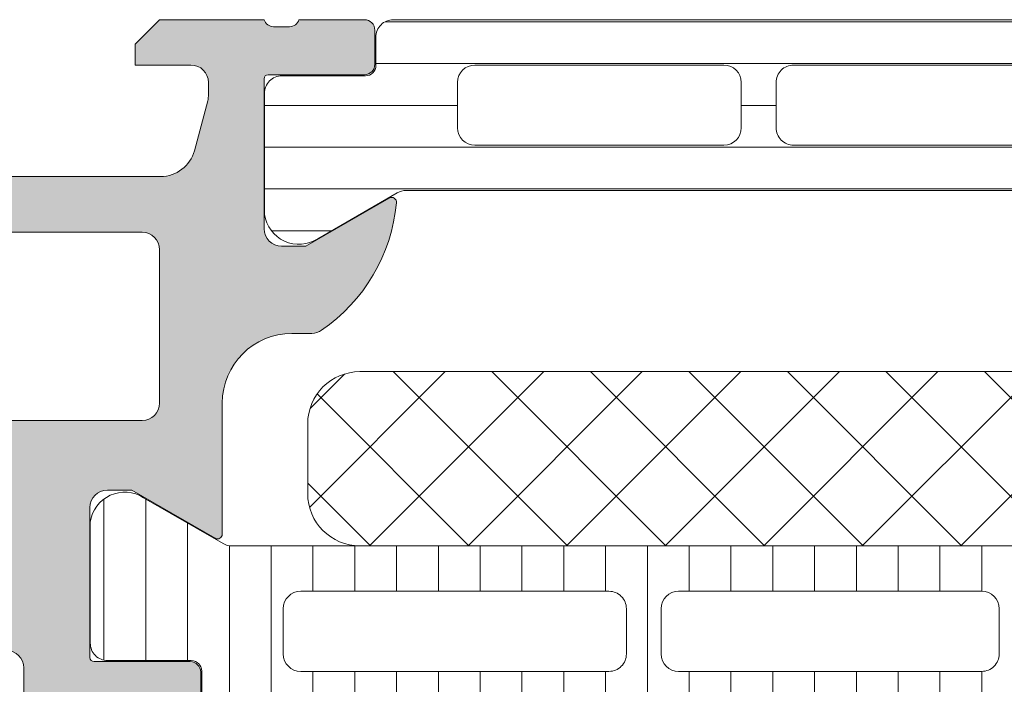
# Model space of a CAD drawing. Header units: millimetres. Extents: x 144573 to 336993, y 74252 to 247042.
# Tile 437 of 656: x 198244 to 198272, y 190641 to 190660. Entities that reach past the tile are written whole.
import ezdxf

# ---------------------------------------------------------------- set-up
doc = ezdxf.new("R2010")
doc.units = ezdxf.units.MM
doc.layers.add('FASÁDA DETAILNÍ', color=255, linetype='Continuous', lineweight=0)
doc.layers.add('NOVA', color=255, linetype='Continuous', lineweight=0)

# ---------------------------------------------------------------- blocks, each defined once
blk = doc.blocks.new('A$C69D17D4D')
at = {"layer": 'FASÁDA DETAILNÍ'}
h = blk.add_hatch(color=256, dxfattribs=at)
edge = h.paths.add_edge_path()
edge.add_arc((-24911.31803591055, 17223.51065356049), 0.5000674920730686, 180.007732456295, 269.9922675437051)
edge.add_line((-24911.31810339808, 17223.01058607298), (-24907.31810339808, 17223.01058607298))
edge.add_arc((-24907.31817088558, 17223.51065356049), 0.5000674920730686, 270.007732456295, 359.992267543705)
edge.add_line((-24906.81810339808, 17223.51058607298), (-24906.81810339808, 17224.81063490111))
edge.add_arc((-24907.31814029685, 17224.81059800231), 0.5000369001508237, 0.004227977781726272, 89.99577202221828)
edge.add_line((-24907.31810339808, 17225.31063490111), (-24907.81810339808, 17225.31063490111))
edge.add_line((-24907.81810339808, 17225.31063490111), (-24907.81810339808, 17224.31063490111))
edge.add_line((-24907.81810339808, 17224.31063490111), (-24909.31810339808, 17224.31063490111))
edge.add_arc((-24909.31814037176, 17225.3105979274), 0.9999630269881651, 179.9978814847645, 270.00211851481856, ccw=False)
edge.add_line((-24910.31810339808, 17225.31063490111), (-24910.31810339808, 17229.3106349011))
edge.add_arc((-24909.31802652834, 17229.3105580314), 1.000076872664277, 90.00440397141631, 179.9955960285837, ccw=False)
edge.add_line((-24909.31810339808, 17230.31063490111), (-24907.81810339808, 17230.31063490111))
edge.add_line((-24907.81810339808, 17230.31063490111), (-24907.81810339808, 17229.31063490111))
edge.add_line((-24907.81810339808, 17229.31063490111), (-24907.31810339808, 17229.31063490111))
edge.add_arc((-24907.31804592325, 17229.81057742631), 0.4999425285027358, 269.9934131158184, 360.0065868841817)
edge.add_line((-24906.81810339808, 17229.81063490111), (-24906.81810339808, 17232.61062269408))
edge.add_arc((-24907.31810339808, 17232.61062269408), 0.5, 0, 90)
edge.add_line((-24907.31810339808, 17233.11062269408), (-24907.51810339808, 17233.11062269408))
edge.add_arc((-24907.51810339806, 17232.61062269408), 0.5, 90, 180)
edge.add_line((-24908.01810339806, 17232.61062269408), (-24908.01810339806, 17232.11062269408))
edge.add_arc((-24908.51813849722, 17232.11065779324), 0.5000351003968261, 270.0040217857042, 359.9959782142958, ccw=False)
edge.add_line((-24908.51810339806, 17231.61062269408), (-24909.31810644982, 17231.61062269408))
edge.add_arc((-24909.31808988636, 17232.11063925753), 0.5000165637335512, 180.0018979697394, 269.9981020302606, ccw=False)
edge.add_line((-24909.81810644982, 17232.11062269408), (-24909.81810644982, 17263.41061659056))
edge.add_line((-24909.81810644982, 17263.41061659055), (-24909.38570981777, 17269.4490742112))
edge.add_arc((-24908.38649013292, 17269.41061815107), 0.9999594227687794, 90, 177.7959971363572, ccw=False)
edge.add_line((-24908.38649013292, 17270.41057757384), (-24901.71803792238, 17270.41057757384))
edge.add_arc((-24901.71803792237, 17269.91057757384), 0.5, -4.16889633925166e-10, 89.99999999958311, ccw=False)
edge.add_line((-24901.21803792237, 17269.91057757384), (-24901.21803792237, 17269.01057757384))
edge.add_arc((-24900.71803792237, 17269.01057757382), 0.5, 180, 270)
edge.add_line((-24900.71803792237, 17268.51057757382), (-24899.31803639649, 17268.51057757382))
edge.add_arc((-24899.0505158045, 17268.43174112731), 0.2788950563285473, 88.83541062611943, 163.580123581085, ccw=False)
edge.add_line((-24899.04484739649, 17268.71057857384), (-24898.59125339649, 17268.71057857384))
edge.add_arc((-24898.58559273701, 17268.43171047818), 0.2789255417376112, 16.424594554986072, 91.16287007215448, ccw=False)
edge.add_line((-24898.3180493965, 17268.51057757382), (-24896.4380383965, 17268.51057757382))
edge.add_arc((-24896.43803839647, 17268.81057757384), 0.3000000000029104, 270.0000000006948, 359.9999999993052)
edge.add_line((-24896.13803839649, 17268.81057757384), (-24896.13803839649, 17269.79055189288))
edge.add_arc((-24896.43803839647, 17269.79055189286), 0.3000000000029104, 6.948027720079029e-10, 89.9999999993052)
edge.add_line((-24896.43803839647, 17270.09055189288), (-24899.19803639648, 17270.09055189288))
edge.add_arc((-24899.1980363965, 17270.21055189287), 0.1199999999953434, 179.999999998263, 270.000000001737, ccw=False)
edge.add_line((-24899.31803639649, 17270.21055189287), (-24899.31803639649, 17274.51057757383))
edge.add_arc((-24898.81803639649, 17274.51057757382), 0.5, 90, 180, ccw=False)
edge.add_line((-24898.81803639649, 17275.01057757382), (-24898.11803639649, 17275.01057757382))
edge.add_line((-24898.11803639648, 17275.01057757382), (-24895.72521607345, 17273.6290821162))
edge.add_arc((-24895.65615618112, 17273.74869735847), 0.1381197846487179, 239.9999999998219, 360)
edge.add_line((-24895.51803639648, 17273.74869735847), (-24895.51803639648, 17277.51057757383))
edge.add_arc((-24893.51803639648, 17277.51057757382), 2, 90, 180, ccw=False)
edge.add_line((-24893.51803639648, 17279.51057757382), (-24892.95004101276, 17279.51057757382))
edge.add_arc((-24892.95004101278, 17280.01057757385), 0.500000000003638, 270, 304.4790717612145)
edge.add_arc((-24895.49751429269, 17283.72007617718), 4.999999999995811, 304.4790717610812, 354.6507719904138)
edge.add_arc((-24890.65616305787, 17283.27245778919), 0.1381197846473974, 352.2975625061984, 479.9999999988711)
edge.add_line((-24890.72522295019, 17283.39207303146), (-24893.11804327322, 17282.01057757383))
edge.add_line((-24893.11804327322, 17282.01057757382), (-24893.81804327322, 17282.01057757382))
edge.add_arc((-24893.81804327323, 17282.51057757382), 0.5, 180, 270, ccw=False)
edge.add_line((-24894.31804327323, 17282.51057757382), (-24894.31804327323, 17286.81060325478))
edge.add_arc((-24894.19804327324, 17286.81060325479), 0.1199999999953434, 90, 180, ccw=False)
edge.add_line((-24894.19804327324, 17286.93060325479), (-24891.43804527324, 17286.93060325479))
edge.add_arc((-24891.43804527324, 17287.23060325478), 0.3000000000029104, 270.0000000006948, 359.9999999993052)
edge.add_line((-24891.13804527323, 17287.23060325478), (-24891.13804527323, 17288.21057757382))
edge.add_arc((-24891.43804527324, 17288.21057757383), 0.3000000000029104, 6.948027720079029e-10, 89.9999999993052)
edge.add_line((-24891.43804527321, 17288.51057757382), (-24893.31805627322, 17288.51057757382))
edge.add_arc((-24893.58559961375, 17288.58944466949), 0.2789255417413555, 268.83712992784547, 343.57540544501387, ccw=False)
edge.add_line((-24893.59126027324, 17288.31057657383), (-24894.04485427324, 17288.31057657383))
edge.add_arc((-24894.05052268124, 17288.58941402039), 0.2788950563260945, 196.419876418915, 271.16458937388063, ccw=False)
edge.add_line((-24894.31804327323, 17288.51057757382), (-24897.31810175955, 17288.51057757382))
edge.add_line((-24897.31810175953, 17288.51057757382), (-24898.0182046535, 17287.81050520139))
edge.add_line((-24898.01820465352, 17287.8105052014), (-24898.01820465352, 17287.21049909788))
edge.add_line((-24898.01820465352, 17287.21049909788), (-24896.41819855, 17287.21049909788))
edge.add_arc((-24896.41820799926, 17286.7104896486), 0.5000094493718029, 0.0010827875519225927, 89.99891721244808, ccw=False)
edge.add_line((-24895.91819855, 17286.71049909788), (-24895.91819855, 17286.31507101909))
edge.add_arc((-24896.41819854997, 17286.31507101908), 0.499999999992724, 344.99999999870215, 359.99999999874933, ccw=False)
edge.add_line((-24895.93523563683, 17286.18566149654), (-24896.3194444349, 17284.75177474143))
edge.add_arc((-24897.2853702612, 17285.01059378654), 0.9999999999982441, 270, 344.99999999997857, ccw=False)
edge.add_line((-24897.2853702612, 17284.01059378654), (-24903.01819244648, 17284.01059378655))
edge.add_line((-24903.01819244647, 17284.01059378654), (-24903.01819244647, 17287.21049909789))
edge.add_line((-24903.01819244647, 17287.21049909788), (-24902.2182046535, 17287.21049909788))
edge.add_line((-24902.2182046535, 17287.21049909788), (-24902.2182046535, 17287.8105052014))
edge.add_line((-24902.2182046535, 17287.8105052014), (-24903.43063751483, 17288.51048689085))
edge.add_line((-24903.43063751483, 17288.51048689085), (-24904.51819244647, 17288.51048689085))
edge.add_line((-24904.51819244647, 17288.51048689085), (-24904.51819244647, 17273.51057757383))
edge.add_arc((-24905.01819244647, 17273.51057757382), 0.5, -90, 0, ccw=False)
edge.add_line((-24905.01819244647, 17273.01057757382), (-24910.81810339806, 17273.01057757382))
edge.add_arc((-24910.81810339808, 17272.01057757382), 1, 90, 180)
edge.add_line((-24911.81810339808, 17272.01057757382), (-24911.81810339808, 17223.51058607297))
edge = h.paths.add_edge_path(flags=16)
edge.add_line((-24902.2182046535, 17282.41059378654), (-24897.8182046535, 17282.41059378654))
edge.add_arc((-24897.81820465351, 17281.91059378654), 0.5, 0, 90, ccw=False)
edge.add_line((-24897.31820465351, 17281.91059378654), (-24897.3182046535, 17277.51059378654))
edge.add_arc((-24897.81820465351, 17277.51059378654), 0.5, -90, 0, ccw=False)
edge.add_line((-24897.81820465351, 17277.01059378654), (-24902.21820465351, 17277.01059378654))
edge.add_arc((-24902.2182046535, 17277.51059378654), 0.5, 180, 270, ccw=False)
edge.add_line((-24902.7182046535, 17277.51059378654), (-24902.7182046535, 17281.91059378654))
edge.add_arc((-24902.2182046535, 17281.91059378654), 0.5, 90, 180, ccw=False)
h = blk.add_hatch(dxfattribs=at)
h.set_pattern_fill('_USER', color=256, scale=1.2, angle=-1.272221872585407e-14, style=0, pattern_type=0)
h.set_pattern_definition([(360, (-24894.31810339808, 17288.51058607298), (2.939128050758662e-16, 1.2), [])])
edge = h.paths.add_edge_path()
edge.add_line((-24890.49399355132, 17283.54357428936), (-24892.77765039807, 17282.22510457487))
edge.add_arc((-24893.31828532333, 17283.06635722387), 0.9999960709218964, 188.1816080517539, 302.7270160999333, ccw=False)
edge.add_line((-24894.30810339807, 17282.92404657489), (-24894.30810339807, 17286.40058807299))
edge.add_arc((-24893.80810742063, 17286.40059071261), 0.499995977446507, 89.9996975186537, 180.0003024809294, ccw=False)
edge.add_line((-24893.808104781, 17286.90058669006), (-24891.40810639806, 17286.90025473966))
edge.add_arc((-24891.40810639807, 17287.20025473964), 0.2999999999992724, 270, 360)
edge.add_line((-24891.10810639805, 17287.20025473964), (-24891.10810639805, 17288.01058607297))
edge.add_arc((-24890.60810907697, 17288.0105887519), 0.4999973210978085, 89.99969301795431, 180.0003069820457, ccw=False)
edge.add_line((-24890.60810639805, 17288.51058607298), (-24860.52563209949, 17288.51058607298))
edge.add_arc((-24860.52562942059, 17288.0105887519), 0.4999973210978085, -0.0003069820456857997, 90.00030698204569, ccw=False)
edge.add_line((-24860.02563209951, 17288.01058607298), (-24860.02563209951, 17287.20025473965))
edge.add_arc((-24859.72563209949, 17287.20025473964), 0.3000000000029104, 180, 270)
edge.add_line((-24859.72563209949, 17286.90025473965), (-24857.32563371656, 17286.90058669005))
edge.add_arc((-24857.32563107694, 17286.40059071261), 0.499995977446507, -0.0003024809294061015, 90.0003024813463, ccw=False)
edge.add_line((-24856.82563509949, 17286.40058807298), (-24856.8256350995, 17282.92404657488))
edge.add_arc((-24857.81545317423, 17283.06635722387), 0.9999960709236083, 237.27298390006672, 351.8183919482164, ccw=False)
edge.add_line((-24858.35608809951, 17282.22510457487), (-24860.63974494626, 17283.54357428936))
edge.add_arc((-24860.88974492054, 17283.11056157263), 0.500000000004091, 60.00000340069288, 89.99994009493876)
edge.add_line((-24860.88974439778, 17283.61056157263), (-24890.24399409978, 17283.61056157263))
edge.add_arc((-24890.24399357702, 17283.11056157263), 0.5000000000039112, 90.00005990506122, 119.9999965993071)
edge = h.paths.add_edge_path(flags=16)
edge.add_line((-24869.91727637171, 17284.91057234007), (-24862.76725195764, 17284.91058759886))
edge.add_arc((-24862.76729551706, 17285.4106311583), 0.5000435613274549, 270.0049911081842, 359.9950088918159)
edge.add_line((-24862.26725195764, 17285.41058759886), (-24862.26725195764, 17286.71059637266))
edge.add_arc((-24862.76726428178, 17286.71056878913), 0.500012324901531, 0.003160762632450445, 89.99858779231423)
edge.add_line((-24862.76725195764, 17287.21058111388), (-24869.91727637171, 17287.21058111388))
edge.add_arc((-24869.91723281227, 17286.71053755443), 0.5000435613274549, 90.00499110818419, 179.9950088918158)
edge.add_line((-24870.41727637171, 17286.71058111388), (-24870.41727637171, 17285.41057234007))
edge.add_arc((-24869.91723281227, 17285.41061589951), 0.5000435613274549, 180.0049911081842, 269.9950088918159)
edge = h.paths.add_edge_path(flags=16)
edge.add_line((-24888.26727589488, 17284.91057234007), (-24881.1172500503, 17284.91057234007))
edge.add_arc((-24881.11729360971, 17285.41061589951), 0.5000435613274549, 270.0049911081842, 359.9950088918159)
edge.add_line((-24880.6172500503, 17285.41057234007), (-24880.6172500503, 17286.71058111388))
edge.add_arc((-24881.11729360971, 17286.71053755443), 0.5000435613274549, 0.004991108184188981, 89.9950088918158)
edge.add_line((-24881.1172500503, 17287.21058111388), (-24888.26727589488, 17287.21058111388))
edge.add_arc((-24888.26723233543, 17286.71053755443), 0.5000435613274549, 90.00499110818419, 179.9950088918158)
edge.add_line((-24888.76727589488, 17286.71058111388), (-24888.76727589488, 17285.41057234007))
edge.add_arc((-24888.26723233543, 17285.41061589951), 0.5000435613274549, 180.0049911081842, 269.9950088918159)
edge = h.paths.add_edge_path(flags=16)
edge.add_line((-24879.1172500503, 17284.91057234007), (-24871.91727637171, 17284.91057234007))
edge.add_arc((-24871.91722559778, 17285.41052156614), 0.4999492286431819, 269.9941811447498, 360.0058188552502)
edge.add_line((-24871.41727637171, 17285.41057234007), (-24871.41727637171, 17286.71058111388))
edge.add_arc((-24871.91722559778, 17286.71063188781), 0.4999492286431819, 359.9941811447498, 450.0058188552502)
edge.add_line((-24871.91727637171, 17287.21058111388), (-24879.11725005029, 17287.21058111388))
edge.add_arc((-24879.11730082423, 17286.71063188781), 0.4999492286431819, 89.9941811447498, 180.0058188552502)
edge.add_line((-24879.6172500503, 17286.71058111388), (-24879.6172500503, 17285.41057234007))
edge.add_arc((-24879.11730082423, 17285.41052156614), 0.4999492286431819, 179.9941811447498, 270.0058188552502)
h = blk.add_hatch(dxfattribs=at)
h.set_pattern_fill('NETZ', color=256, scale=2, angle=225, style=0)
h.set_pattern_definition([(225, (-24878.06702679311, 17273.41132086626), (1.414213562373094, -1.414213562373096), []), (314.9999999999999, (-24878.06702679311, 17273.41132086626), (1.414213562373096, 1.414213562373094), [])])
h.paths.add_polyline_path([(-24891.56702679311, 17278.41132086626, 0.4142135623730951), (-24893.06702679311, 17276.91132086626), (-24893.06702679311, 17274.91132086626, 0.4142135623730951), (-24891.56702679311, 17273.41132086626), (-24864.56702679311, 17273.41132086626, 0.4142135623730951), (-24863.06702679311, 17274.91132086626), (-24863.06702679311, 17276.91132086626, 0.4142135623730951), (-24864.56702679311, 17278.41132086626)])
h = blk.add_hatch(dxfattribs=at)
h.set_pattern_fill('LINIE', color=256, scale=1.2, angle=90, style=0)
h.set_pattern_definition([(90, (19.28296211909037, -0.6246130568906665), (-1.2, 7.347638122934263e-17), [])])
edge = h.paths.add_edge_path()
edge.add_arc((-24896.40802008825, 17269.81977573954), 0.2999999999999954, 0.0020752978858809, 90.00207529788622, ccw=False)
edge.add_line((-24896.10802008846, 17269.81978660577), (-24896.10799146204, 17269.00945527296))
edge.add_arc((-24895.60799414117, 17269.00947070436), 0.4999973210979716, 180.0017683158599, 270.0023822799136)
edge.add_line((-24895.60797335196, 17268.50947338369), (-24894.76690110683, 17268.5081528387))
edge.add_arc((-24894.76690110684, 17268.3081528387), 0.1999999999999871, 3.979039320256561e-13, 90.00000000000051, ccw=False)
edge.add_line((-24894.56690110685, 17268.3081528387), (-24894.56690110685, 17264.20815283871))
edge.add_arc((-24894.06690110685, 17264.20815283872), 0.5000000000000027, 179.9999999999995, 269.9999999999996)
edge.add_line((-24894.06690110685, 17263.70815283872), (-24893.2361518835, 17263.70815283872))
edge.add_arc((-24893.23615188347, 17264.70815283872), 0.9999999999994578, 270.0000000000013, 344.9999999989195)
edge.add_line((-24892.27022605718, 17264.4493337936), (-24892.06690110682, 17265.20815283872))
edge.add_line((-24892.06690110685, 17265.20815283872), (-24893.06690110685, 17265.20815283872))
edge.add_line((-24893.06690110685, 17265.20815283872), (-24893.06690110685, 17267.50815283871))
edge.add_arc((-24892.06277462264, 17267.50644359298), 1.004127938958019, 90.23408772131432, 179.9024699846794, ccw=False)
edge.add_line((-24892.0668770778, 17268.51056315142), (-24889.06699872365, 17268.51056315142))
edge.add_arc((-24889.07102707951, 17267.50644380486), 1.004127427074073, 360.09751797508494, 449.7701403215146, ccw=False)
edge.add_line((-24888.06690110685, 17267.50815283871), (-24888.06690110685, 17265.20815283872))
edge.add_line((-24888.06690110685, 17265.20815283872), (-24889.06690110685, 17265.20815283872))
edge.add_line((-24889.06690110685, 17265.20815283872), (-24888.86357615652, 17264.4493337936))
edge.add_arc((-24887.89765033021, 17264.70815283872), 1.000000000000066, 195.0000000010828, 269.9999999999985)
edge.add_line((-24887.89765033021, 17263.70815283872), (-24887.06690110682, 17263.70815283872))
edge.add_arc((-24887.06690110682, 17264.20815283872), 0.4999999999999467, 270, 360)
edge.add_line((-24886.56690110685, 17264.20815283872), (-24886.56690110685, 17268.30815283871))
edge.add_arc((-24886.36272801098, 17268.30642428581), 0.2041804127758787, 91.1558689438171, 179.5149389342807, ccw=False)
edge.add_line((-24886.36684680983, 17268.51056315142), (-24860.52548000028, 17268.51058607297))
edge.add_arc((-24860.52549543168, 17269.01058339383), 0.4999973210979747, 270.0017683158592, 360.002382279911)
edge.add_line((-24860.025498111, 17269.01060418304), (-24860.02552673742, 17269.82093551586))
edge.add_arc((-24859.7255267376, 17269.8209463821), 0.299999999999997, 90.0020752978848, 180.0020752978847, ccw=False)
edge.add_line((-24859.72553760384, 17270.12094638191), (-24857.32553921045, 17270.12070136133))
edge.add_arc((-24857.32555468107, 17270.62069733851), 0.499995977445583, 270.0017728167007, 360.0023777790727)
edge.add_line((-24856.82555870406, 17270.62071808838), (-24856.82568535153, 17274.09725958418))
edge.add_arc((-24857.815498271, 17273.95491308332), 0.99999607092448, 368.1836833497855, 482.7290913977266)
edge.add_line((-24858.35616366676, 17274.79614614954), (-24860.63977275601, 17273.47759372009))
edge.add_arc((-24860.88978841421, 17273.91059738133), 0.5000000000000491, 270.00213520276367, 300.00207189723, ccw=False)
edge.add_line((-24860.88976978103, 17273.41059738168), (-24895.24403853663, 17273.40951106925))
edge.add_arc((-24895.24405612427, 17273.90951106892), 0.5000000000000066, 240.0020786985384, 270.0020153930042, ccw=False)
edge.add_line((-24895.49404041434, 17273.47648929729), (-24897.7777450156, 17274.79487629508))
edge.add_arc((-24898.31834946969, 17273.95360406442), 0.9999960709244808, 417.2750591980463, 531.8204672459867)
edge.add_line((-24899.30817269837, 17274.09587886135), (-24899.3080460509, 17270.61933736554))
edge.add_arc((-24898.80805007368, 17270.61935283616), 0.4999959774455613, 180.0017728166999, 270.0023777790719)
edge.add_line((-24898.80802932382, 17270.11935685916), (-24896.40803095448, 17270.11977573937))
edge = h.paths.add_edge_path(flags=16)
edge.add_line((-24872.21690735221, 17270.3100513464), (-24872.21690735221, 17271.61004545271))
edge.add_arc((-24871.71691099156, 17271.61004909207), 0.4999963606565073, 89.99958295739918, 180.0004170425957, ccw=False)
edge.add_line((-24871.71690735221, 17272.11004545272), (-24862.86691345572, 17272.11004545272))
edge.add_arc((-24862.86690981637, 17271.61004909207), 0.4999963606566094, -0.0004170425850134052, 90.00041704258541, ccw=False)
edge.add_line((-24862.36691345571, 17271.61004545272), (-24862.36691345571, 17270.31005134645))
edge.add_arc((-24862.86691345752, 17270.31003477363), 0.5000000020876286, 270.0000002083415, 360.0018991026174, ccw=False)
edge.add_line((-24862.86691345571, 17269.81003477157), (-24871.7169073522, 17269.81003477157))
edge.add_arc((-24871.71690735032, 17270.31003477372), 0.5000000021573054, 179.9981009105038, 269.9999997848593, ccw=False)
edge = h.paths.add_edge_path(flags=16)
edge.add_arc((-24882.416913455, 17270.31003477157), 0.4999999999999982, 179.9999999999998, 270.000000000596, ccw=False)
edge.add_line((-24882.916913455, 17270.31003477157), (-24882.916913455, 17271.61004545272))
edge.add_arc((-24882.416913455, 17271.61004545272), 0.4999999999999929, 89.99999999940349, 179.9999999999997, ccw=False)
edge.add_line((-24882.416913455, 17272.11004545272), (-24873.71690735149, 17272.11004545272))
edge.add_arc((-24873.71690735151, 17271.61004545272), 0.5000000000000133, 360.0000000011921, 449.99999999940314, ccw=False)
edge.add_line((-24873.21690735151, 17271.61004545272), (-24873.21690735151, 17270.31003477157))
edge.add_arc((-24873.71690735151, 17270.31003477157), 0.5000000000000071, 270.0000000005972, 360.0000000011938, ccw=False)
edge.add_line((-24873.71690735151, 17269.81003477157), (-24882.41691345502, 17269.81003477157))
edge = h.paths.add_edge_path(flags=16)
edge.add_arc((-24884.41690981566, 17271.61004909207), 0.4999963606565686, -0.00041704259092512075, 90.00041704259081, ccw=False)
edge.add_line((-24883.916913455, 17271.61004545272), (-24883.916913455, 17270.31005134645))
edge.add_arc((-24884.41691345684, 17270.31003477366), 0.5000000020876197, 270.00000020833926, 360.0018991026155, ccw=False)
edge.add_line((-24884.416913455, 17269.81003477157), (-24893.26692261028, 17269.81003477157))
edge.add_arc((-24893.26692261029, 17270.31001951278), 0.4999847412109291, 179.9999999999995, 270.0000000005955, ccw=False)
edge.add_line((-24893.7669073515, 17270.31001951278), (-24893.7669073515, 17271.61003019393))
edge.add_arc((-24893.26689209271, 17271.61003019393), 0.5000152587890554, 89.99999999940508, 180.0000000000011, ccw=False)
edge.add_line((-24893.26689209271, 17272.11004545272), (-24884.41691345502, 17272.11004545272))
for p, q in [((-24895.49404041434, 17273.47648929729), (-24897.7777450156, 17274.79487629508)), ((-24899.30817269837, 17274.09587886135), (-24899.30804605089, 17270.61933736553)), ((-24860.88976978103, 17273.41059738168), (-24895.24403853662, 17273.40951106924)), ((-24893.26689209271, 17272.11004545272), (-24884.416913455, 17272.11004545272)), ((-24882.416913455, 17272.11004545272), (-24873.71690735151, 17272.11004545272)), ((-24893.7669073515, 17270.31001951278), (-24893.7669073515, 17271.61003019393)), ((-24883.916913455, 17271.61004545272), (-24883.916913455, 17270.31005134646)), ((-24882.916913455, 17270.31003477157), (-24882.916913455, 17271.61004545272)), ((-24873.21690735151, 17271.61004545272), (-24873.21690735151, 17270.31003477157)), ((-24898.80802932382, 17270.11935685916), (-24896.40803095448, 17270.11977573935)), ((-24896.10802008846, 17269.81978660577), (-24896.10799146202, 17269.00945527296)), ((-24884.416913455, 17269.81003477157), (-24893.26692261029, 17269.81003477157)), ((-24873.71690735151, 17269.81003477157), (-24882.416913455, 17269.81003477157))]:
    blk.add_line(p, q, dxfattribs=at)
for points in [[(-24901.71803792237, 17270.41057757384, -0.4142135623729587), (-24901.21803792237, 17269.91057757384), (-24901.21803792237, 17269.01057757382, 0.4142135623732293)], [(-24896.13803839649, 17268.81057757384), (-24896.13803839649, 17269.79055189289, 0.414213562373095), (-24896.43803839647, 17270.09055189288), (-24899.1980363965, 17270.09055189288, -0.414213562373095), (-24899.31803639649, 17270.21055189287), (-24899.31803639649, 17274.51057757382, -0.414213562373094), (-24898.81803639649, 17275.01057757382), (-24898.11803639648, 17275.01057757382), (-24895.72521607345, 17273.62908211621, 0.5773502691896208), (-24895.51803639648, 17273.74869735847), (-24895.51803639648, 17277.51057757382, -0.4142135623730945), (-24893.51803639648, 17279.51057757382), (-24892.95004101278, 17279.51057757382, 0.1515887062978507), (-24892.66698842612, 17279.59841106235, 0.2224807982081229), (-24890.51928945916, 17283.25394582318, 0.6230654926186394), (-24890.72522295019, 17283.39207303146), (-24893.11804327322, 17282.01057757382), (-24893.81804327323, 17282.01057757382, -0.414213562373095), (-24894.31804327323, 17282.51057757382), (-24894.31804327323, 17286.81060325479, -0.414213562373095), (-24894.19804327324, 17286.93060325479), (-24891.43804527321, 17286.93060325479, 0.414213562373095), (-24891.13804527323, 17287.23060325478), (-24891.13804527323, 17288.21057757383, 0.414213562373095), (-24891.43804527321, 17288.51057757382), (-24893.31805627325, 17288.51057757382, -0.3381811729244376), (-24893.59126027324, 17288.31057657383), (-24894.04485427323, 17288.31057657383, -0.338212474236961), (-24894.31804327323, 17288.51057757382), (-24897.31810175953, 17288.51057757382), (-24898.01820465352, 17287.8105052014), (-24898.01820465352, 17287.21049909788), (-24896.41819855, 17287.21049909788, -0.4142024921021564), (-24895.91819855, 17286.71049909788), (-24895.91819855, 17286.31507101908, -0.06554346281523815), (-24895.93523563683, 17286.18566149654), (-24896.31944443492, 17284.75177474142, -0.339454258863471), (-24897.2853702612, 17284.01059378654), (-24903.01819244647, 17284.01059378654)]]:
    blk.add_lwpolyline(points, format="xyb", dxfattribs=at)
for points in [[(-24890.49399355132, 17283.54357428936), (-24892.77765039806, 17282.22510457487, -0.5460410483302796), (-24894.30810339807, 17282.92404657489), (-24894.30810339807, 17286.40058807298, -0.414216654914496), (-24893.808104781, 17286.90058669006), (-24891.40810639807, 17286.90025473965, 0.414213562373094), (-24891.10810639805, 17287.20025473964), (-24891.10810639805, 17288.01058607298, -0.414216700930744), (-24890.60810639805, 17288.51058607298), (-24860.52563209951, 17288.51058607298, -0.414216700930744), (-24860.02563209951, 17288.01058607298), (-24860.02563209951, 17287.20025473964, 0.414213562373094), (-24859.72563209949, 17286.90025473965), (-24857.32563371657, 17286.90058669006, -0.4142166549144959), (-24856.82563509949, 17286.40058807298), (-24856.82563509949, 17282.92404657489, -0.5460410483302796), (-24858.35608809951, 17282.22510457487), (-24860.63974494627, 17283.54357428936, 0.1316522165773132), (-24860.88974439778, 17283.61056157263), (-24890.24399409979, 17283.61056157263, 0.1316522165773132)], [(-24888.26727589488, 17284.91057234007), (-24881.1172500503, 17284.91057234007, 0.414162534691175), (-24880.6172500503, 17285.41057234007), (-24880.6172500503, 17286.71058111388, 0.4141625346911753), (-24881.1172500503, 17287.21058111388), (-24888.26727589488, 17287.21058111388, 0.4141625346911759), (-24888.76727589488, 17286.71058111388), (-24888.76727589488, 17285.41057234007, 0.4141625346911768)], [(-24879.1172500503, 17284.91057234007), (-24871.91727637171, 17284.91057234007, 0.4142730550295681), (-24871.41727637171, 17285.41057234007), (-24871.41727637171, 17286.71058111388, 0.4142730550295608), (-24871.91727637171, 17287.21058111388), (-24879.1172500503, 17287.21058111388, 0.4142730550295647), (-24879.6172500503, 17286.71058111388), (-24879.6172500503, 17285.41057234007, 0.414273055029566)], [(-24902.2182046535, 17282.41059378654), (-24897.81820465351, 17282.41059378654, -0.4142135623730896), (-24897.31820465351, 17281.91059378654), (-24897.31820465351, 17277.51059378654, -0.4142135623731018), (-24897.81820465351, 17277.01059378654), (-24902.2182046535, 17277.01059378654, -0.4142135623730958), (-24902.7182046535, 17277.51059378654), (-24902.7182046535, 17281.91059378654, -0.4142135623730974)], [(-24864.56702679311, 17273.41132086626), (-24891.56702679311, 17273.41132086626, -0.414213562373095), (-24893.06702679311, 17274.91132086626), (-24893.06702679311, 17276.91132086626, -0.414213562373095), (-24891.56702679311, 17278.41132086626), (-24864.56702679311, 17278.41132086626, -0.414213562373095), (-24863.06702679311, 17276.91132086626), (-24863.06702679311, 17274.91132086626, -0.414213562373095)]]:
    blk.add_lwpolyline(points, format="xyb", close=True, dxfattribs=at)
for centre, radius, start, end in [((-24898.31834946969, 17273.95360406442), 0.999996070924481, 57.27505919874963, 171.820467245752), ((-24895.24405612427, 17273.90951106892), 0.5000000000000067, 240.0020786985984, 270.0020153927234), ((-24893.26689209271, 17271.61003019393), 0.500015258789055, 90, 180), ((-24884.41690981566, 17271.61004909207), 0.4999963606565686, 359.9995829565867, 90.00041704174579), ((-24882.416913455, 17271.61004545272), 0.4999999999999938, 90, 180), ((-24873.71690735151, 17271.61004545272), 0.5000000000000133, 1.667526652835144e-09, 90), ((-24898.80805007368, 17270.61935283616), 0.4999959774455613, 180.0017728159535, 270.0023777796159), ((-24893.26692261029, 17270.31001951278), 0.4999847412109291, 180, 270), ((-24884.41691345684, 17270.31003477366), 0.5000000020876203, 270.0000002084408, 0.001899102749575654), ((-24882.416913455, 17270.31003477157), 0.4999999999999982, 180, 270), ((-24873.71690735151, 17270.31003477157), 0.5000000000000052, 270, 1.667526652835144e-09), ((-24896.40802008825, 17269.81977573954), 0.2999999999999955, 0.002075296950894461, 90.00207529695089)]:
    blk.add_arc(centre, radius, start, end, dxfattribs=at)

msp = doc.modelspace()

# ---------------------------------------------------------------- block references
at = {"layer": 'NOVA', "ltscale": 300}
msp.add_blockref('A$C69D17D4D', (223144.9987451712, 173371.2585875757), dxfattribs=at)

doc.saveas('drawing.dxf')
